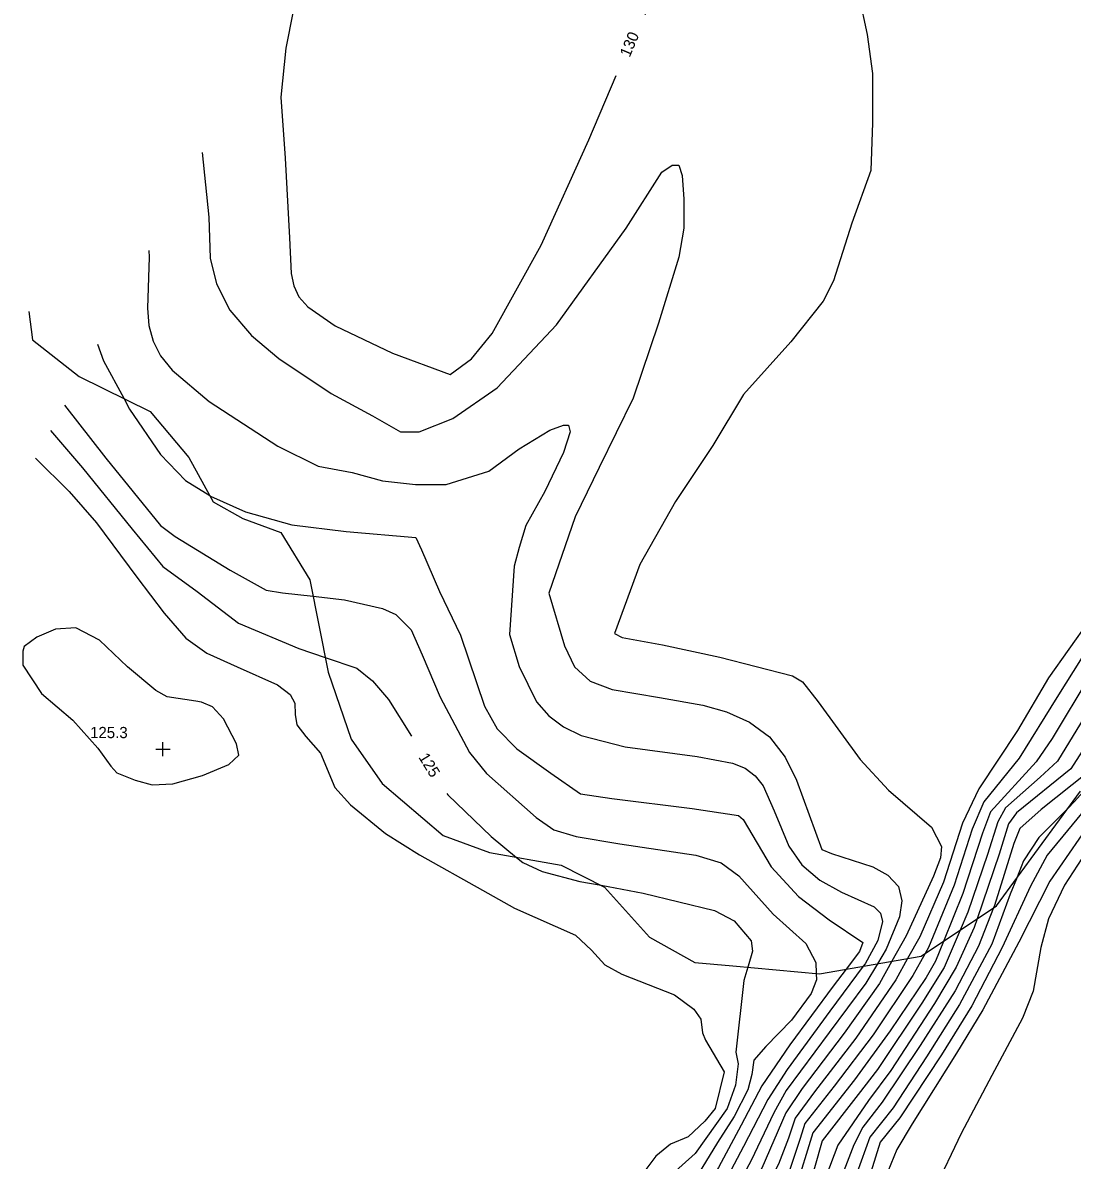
# Model space of a CAD drawing. Extents: x 1475150 to 2003689, y 770235 to 1112803.
# Drawn here: x 2001949.6 to 2002136.4, y 770984.1 to 771186.6 of the extents above; entities that cross this region are included whole.
import ezdxf

# ---------------------------------------------------------------- set-up
doc = ezdxf.new("R2010")
doc.units = 0
for name, color, linetype in [('RD_DTM_Major1', 7, 'Continuous'), ('RD_DTM_Major1_Lbl', 7, 'Continuous'), ('RD_DTM_Major2', 7, 'Continuous'), ('RD_DTM_Minor1', 7, 'Continuous'), ('RD_DTM_Minor2', 7, 'Continuous'), ('RD_DTM_Obscure', 7, 'Continuous'), ('RD_DTM_Spot_Elev', 7, 'Continuous')]:
    doc.layers.add(name, color=color, linetype=linetype)

msp = doc.modelspace()

# ---------------------------------------------------------------- linework, layer by layer
at = {"layer": 'RD_DTM_Major1'}
for points in [[(2001954.55, 771113.99), (2001960.23, 771107.36), (2001969.09, 771096.47), (2001974.54, 771089.8), (2001980.64, 771085.35), (2001988.03, 771079.7), (2001998.72, 771075.19), (2002003.44, 771073.61)], [(2002141.19, 771042.6), (2002135.05, 771033.08), (2002132.2, 771027.07), (2002130.82, 771021.98), (2002129.46, 771014.23), (2002127.54, 771009.41), (2002122.08, 770999.22), (2002116.63, 770988.91), (2002111.83, 770978.84)], [(2002037.51, 771038.04), (2002038.61, 771037.14), (2002042.08, 771035.55), (2002048.78, 771033.75), (2002052.58, 771033.06)], [(2002119.48, 771027.09), (2002118.97, 771025.58), (2002115.78, 771018.51), (2002111.88, 771012.01), (2002104.11, 771000.13), (2002100.15, 770994.79), (2002094.68, 770986.85), (2002092.56, 770981.2), (2002090.37, 770974.87), (2002088.32, 770971.89), (2002080.58, 770962.31), (2002078.55, 770960.08), (2002069.79, 770952.06), (2002061.03, 770943.62), (2002058.71, 770939.34), (2002056.38, 770938.94), (2002056.38, 770938.94)], [(2002078.67, 771018.49), (2002077.97, 771016.1), (2002076.56, 771003.36), (2002076.94, 771001.3), (2002076.46, 770997.52), (2002074.97, 770993.32), (2002069.28, 770985.33), (2002064.09, 770980.65), (2002062.99, 770977.95), (2002062.01, 770975.58), (2002057.55, 770969.85), (2002054.69, 770967.75), (2002049.75, 770964.09), (2002046.91, 770961.02)], [(2002104.33, 771019.55), (2002102.11, 771015.57), (2002095.8, 771006.73), (2002088.37, 770996.93), (2002085.42, 770992.58), (2002081.17, 770982.71), (2002077.14, 770975.32)]]:
    msp.add_lwpolyline(points, dxfattribs=at)
at = {"layer": 'RD_DTM_Major2'}
for points in [[(2002060.38, 771188.04), (2002063.06, 771192.92), (2002067.6, 771197.93), (2002070.05, 771199.82), (2002074.38, 771201.21), (2002086.04, 771204.08), (2002088.05, 771203.66), (2002090.03, 771202.46), (2002093.42, 771198.84), (2002095.21, 771195.87), (2002098.42, 771191.41), (2002099.93, 771184.46)], [(2001999.08, 771195.54), (2001996.44, 771182.04), (2001995.55, 771173.3), (2001996.33, 771162.49), (2001997.08, 771148.3), (2001997.36, 771141.96), (2001997.83, 771139.72), (2001998.77, 771137.81), (2002000.34, 771136.02), (2002005.21, 771132.62), (2002015.45, 771127.76), (2002025.69, 771123.97), (2002029.51, 771126.73), (2002033.14, 771131.27), (2002041.9, 771146.98), (2002050.37, 771165.72), (2002055.23, 771177.19)], [(2002099.93, 771184.46), (2002100.84, 771177.51), (2002100.84, 771168.74), (2002100.54, 771160.28), (2002097.21, 771150.91), (2002093.89, 771140.63), (2002092.08, 771137.01), (2002086.33, 771129.75), (2002077.87, 771120.38), (2002072.43, 771111.32), (2002065.78, 771101.34), (2002059.43, 771090.16), (2002054.93, 771077.87), (2002056.31, 771077.19), (2002063.46, 771075.83), (2002073.7, 771073.68), (2002086.6, 771070.33), (2002088.41, 771069.29), (2002091.17, 771065.7), (2002098.64, 771055.45), (2002103.69, 771050.02), (2002111.34, 771043.39), (2002113.13, 771039.97), (2002112.99, 771037.96), (2002111.69, 771034.67), (2002106.85, 771024.07), (2002104.33, 771019.55)], [(2002003.44, 771073.61), (2002009.09, 771071.71), (2002011.86, 771069.48), (2002014.69, 771066.11), (2002018.83, 771059.6)], [(2002143.16, 771064.7), (2002136.14, 771053.79), (2002126.52, 771045.96), (2002125.07, 771044.03), (2002123.4, 771038.62), (2002119.48, 771027.09)], [(2002025.12, 771049.38), (2002025.25, 771049.17), (2002032.96, 771041.72), (2002037.51, 771038.04)], [(2002052.58, 771033.06), (2002060.06, 771031.69), (2002072.72, 771028.59), (2002076.24, 771026.77), (2002079.24, 771023.17), (2002079.51, 771021.32), (2002078.72, 771018.67), (2002078.67, 771018.49)]]:
    msp.add_lwpolyline(points, dxfattribs=at)
at = {"layer": 'RD_DTM_Minor1'}
for points in [[(2002198.73, 771158.65), (2002197.06, 771154.83), (2002193.96, 771146.82), (2002189.69, 771138.34), (2002183.6, 771125.85), (2002179.35, 771116.83), (2002172.68, 771106.03), (2002164.98, 771093.02), (2002157.07, 771081), (2002152.7, 771071.94), (2002146.91, 771061.74), (2002141.06, 771052.75), (2002136.76, 771047.89), (2002135.68, 771046.8)], [(2001967.58, 771119.73), (2001968.61, 771117.82), (2001974.15, 771109.75), (2001978.56, 771105.09), (2001982.88, 771102.44)], [(2001957.02, 771118.53), (2001964.39, 771109.05), (2001974.15, 771097.11), (2001976.73, 771095.15), (2001986.52, 771089.17), (2001992.91, 771085.6), (2001995.83, 771085.1), (2002001.28, 771084.5)], [(2001951.88, 771109.1), (2001957.84, 771103.16), (2001962.73, 771097.58), (2001969.93, 771087.88), (2001974.77, 771081.52), (2001978.63, 771077.07), (2001982.36, 771074.37), (2001987.76, 771071.97), (2001994.97, 771068.72), (2001997.21, 771067.02), (2001998.05, 771065.47), (2001998.08, 771063.46), (2001998.42, 771061.63), (2001999.98, 771059.55), (2002002.58, 771056.6), (2002005.18, 771050.47), (2002007.95, 771047.39), (2002014.15, 771042.26), (2002020.24, 771038.48), (2002031.45, 771032.22), (2002037.12, 771029), (2002047.98, 771024.19), (2002050.83, 771021.53), (2002053.19, 771018.92), (2002056.24, 771017.23), (2002065.6, 771013.55), (2002069.06, 771011.03), (2002070.3, 771009.26), (2002070.58, 771006.82), (2002071.13, 771005.51), (2002074.43, 770999.87), (2002072.87, 770993.33), (2002071, 770991.08), (2002068.02, 770988.33), (2002064.89, 770987.01), (2002062.28, 770984.85), (2002059.98, 770981.75)], [(2001980.42, 771065.81), (2001975.33, 771066.63), (2001973.27, 771067.76), (2001968.26, 771071.94), (2001963.25, 771076.67), (2001959.07, 771078.9), (2001955.45, 771078.62), (2001952.11, 771077.23), (2001949.88, 771075.56), (2001949.61, 771074.72), (2001949.61, 771072.22), (2001952.95, 771067.21), (2001958.51, 771062.47), (2001962.97, 771057.46), (2001965.3, 771054.24), (2001966.34, 771053.09), (2001969.62, 771051.76), (2001972.64, 771050.97), (2001976.31, 771051.12), (2001981.59, 771052.6), (2001986.28, 771054.57), (2001988.08, 771056.22), (2001987.66, 771058.22), (2001985.32, 771062.68), (2001983.37, 771064.81), (2001981.4, 771065.64), (2001980.42, 771065.81)], [(2002140, 771048.24), (2002131.96, 771038.4), (2002128.98, 771032.89), (2002123.96, 771022.02), (2002118.55, 771011.62), (2002113.13, 771002.87), (2002105.75, 770991.68), (2002102.25, 770987.36), (2002099.43, 770978.4)], [(2002141.01, 771046.26), (2002132.43, 771033.79), (2002126.91, 771022.92), (2002120.48, 771010.89), (2002115.79, 771003.21), (2002107.94, 770990.6), (2002105.19, 770986.06), (2002101.99, 770978.24)], [(2002126.5, 771034.24), (2002125.39, 771031.48), (2002122.08, 771022.61), (2002116.37, 771011.83), (2002110.49, 771002.52), (2002104.51, 770993.48), (2002100.41, 770988.26), (2002096.52, 770977.56)], [(2002122.39, 771029.03), (2002119.73, 771022.22), (2002115.56, 771014.27), (2002109.36, 771004.57), (2002102.57, 770994.45), (2002099.14, 770990.04), (2002097.53, 770986.9), (2002093.4, 770976.11)], [(2002116.45, 771025.07), (2002113.61, 771018.45), (2002109.63, 771012.1), (2002101.77, 771000.3), (2002098.33, 770995.83), (2002091.93, 770987.62), (2002089.06, 770977.54), (2002086.17, 770972.41), (2002081.89, 770967.2), (2002075.04, 770959.48), (2002074.27, 770958.82)], [(2002113.47, 771023.08), (2002112.05, 771019.59), (2002110.41, 771016.68), (2002103.98, 771007.16), (2002097.67, 770998.43), (2002090.23, 770989.02), (2002087.09, 770978.84), (2002083.27, 770971.97), (2002079.25, 770966.88), (2002076.14, 770963.54)], [(2002110.23, 771020.92), (2002108.06, 771017), (2002100.97, 771006.47), (2002094.03, 770997.32), (2002088.83, 770990.67), (2002087.96, 770988.02), (2002085.94, 770981.93), (2002082.24, 770974.68), (2002077.97, 770968.19)], [(2002107.11, 771020.03), (2002105.03, 771016.27), (2002097.91, 771005.89), (2002090.51, 770996.29), (2002087.12, 770991.63), (2002085.9, 770988.06), (2002084.11, 770983.46), (2002079.64, 770974.82), (2002078.38, 770972.84)], [(2002096.17, 771018.15), (2002093.87, 771015.11), (2002086.13, 771004.69), (2002081.19, 770997.36), (2002077.51, 770990.38), (2002073.44, 770982.83), (2002070.9, 770978.44)], [(2002099.21, 771018.67), (2002093.26, 771010.67), (2002085.65, 771000.31), (2002082.21, 770994.95), (2002077.89, 770986.58), (2002073.98, 770979.18)], [(2002101.76, 771019.11), (2002099.67, 771015.63), (2002093.16, 771006.86), (2002085.5, 770996.57), (2002083.27, 770992.6), (2002079.24, 770984.07), (2002075.88, 770977.83)], [(2002090.85, 771017.39), (2002090.89, 771016.27), (2002089.94, 771013.82), (2002086.43, 771009.05), (2002081.85, 771004.37), (2002079.76, 771001.97), (2002079.36, 770999.37), (2002078.67, 770996.69), (2002076.23, 770991.92), (2002073.29, 770987.27), (2002069.15, 770980.59), (2002068.03, 770979.24), (2002066.96, 770977.34), (2002065.38, 770975.45)]]:
    msp.add_lwpolyline(points, dxfattribs=at)
at = {"layer": 'RD_DTM_Minor2'}
for points in [[(2002147.69, 771187.48), (2002149.8, 771179.93), (2002151.01, 771175.09), (2002152.83, 771169.05), (2002154.04, 771159.68), (2002155.85, 771147.59), (2002155.24, 771136.4), (2002154.94, 771130.36), (2002154.04, 771123.11), (2002152.55, 771116.8), (2002148.33, 771110.79), (2002146.78, 771107.54), (2002145.97, 771104.36), (2002145.81, 771098.78), (2002145.74, 771094.27), (2002141.73, 771084.45), (2002139.41, 771080.2), (2002132.2, 771069.96), (2002126.68, 771060.62), (2002119.79, 771050.25), (2002116.89, 771044.1), (2002113.47, 771033.61), (2002109.26, 771023.92), (2002107.11, 771020.03)], [(2001981.56, 771163.45), (2001982.75, 771151.99), (2001982.97, 771144.69), (2001984.08, 771140.1), (2001986.47, 771135.39), (2001990.35, 771130.89), (2001995.17, 771126.8), (2002004.5, 771120.58), (2002011.86, 771116.58), (2002016.82, 771113.74), (2002020.14, 771113.74), (2002026.19, 771116.15), (2002034.05, 771121.59), (2002044.63, 771132.78), (2002057.02, 771150), (2002063.36, 771159.98), (2002065.18, 771161.19), (2002066.39, 771161.19), (2002066.99, 771159.37), (2002067.29, 771155.14), (2002067.29, 771150), (2002066.39, 771144.87), (2002062.76, 771133.08), (2002058.23, 771119.78), (2002052.18, 771107.39), (2002047.95, 771098.62), (2002043.23, 771085.03), (2002046.03, 771075.67), (2002047.84, 771071.97), (2002050.59, 771069.42), (2002054.5, 771067.88), (2002062.92, 771066.47), (2002070.66, 771065.13), (2002074.9, 771063.94), (2002078.96, 771062.12), (2002082.51, 771059.46), (2002085.29, 771055.86), (2002087.34, 771051.76), (2002091.86, 771039.46), (2002093.56, 771038.73), (2002100.91, 771036.35), (2002103.61, 771034.88), (2002105.49, 771032.88), (2002106.11, 771030.33), (2002105.69, 771027.43), (2002103.31, 771021.7), (2002101.76, 771019.11)], [(2001972.05, 771146.05), (2001972.11, 771144.83), (2001971.79, 771135.78), (2001972.06, 771132.71), (2001972.8, 771129.91), (2001974.13, 771127.31), (2001976.18, 771124.75), (2001982.81, 771119.18), (2001995.02, 771111.23), (2002002.17, 771107.63), (2002008.27, 771106.51), (2002013.67, 771105.02), (2002019.54, 771104.37), (2002024.98, 771104.37), (2002032.54, 771106.78), (2002037.98, 771110.71), (2002043.42, 771114.04), (2002045.83, 771114.94), (2002046.74, 771114.94), (2002047.04, 771113.74), (2002045.83, 771110.11), (2002042.51, 771103.16), (2002039.18, 771097.11), (2002037.98, 771093.18), (2002037.07, 771089.86), (2002036.22, 771077.69), (2002037.97, 771071.99), (2002041.06, 771065.71), (2002043.23, 771063.22), (2002045.87, 771061.25), (2002049.01, 771059.73), (2002056.85, 771057.68), (2002069.68, 771055.98), (2002075.92, 771054.82), (2002078.2, 771053.9), (2002079.99, 771052.57), (2002081.38, 771050.77), (2002083.34, 771046.32), (2002085.94, 771040.02), (2002088.28, 771036.7), (2002091.47, 771033.97), (2002095.37, 771031.84), (2002101.17, 771029.24), (2002102.27, 771028.08), (2002102.62, 771026.62), (2002101.78, 771023.25), (2002099.53, 771019.1), (2002099.21, 771018.67)], [(2001962.93, 771129.34), (2001963.97, 771126.41), (2001967.58, 771119.73)], [(2001982.88, 771102.44), (2001983.03, 771102.34), (2001989.23, 771099.55), (2001997.49, 771097.19), (2002007.2, 771096.05), (2002019.56, 771094.97), (2002020.56, 771092.75), (2002023.79, 771085.33), (2002027.54, 771077.55), (2002031.81, 771064.93), (2002034.07, 771060.9), (2002037.56, 771057.37), (2002043.59, 771053.04), (2002048.87, 771049.35), (2002054.44, 771048.52), (2002068.75, 771046.74), (2002077, 771045.48), (2002077.83, 771044.78), (2002082.81, 771036.38), (2002087.68, 771031.05), (2002093.13, 771026.93), (2002099.14, 771022.91), (2002098.52, 771021.27), (2002096.17, 771018.15)], [(2002153.42, 771099.22), (2002151.08, 771096.24), (2002146.82, 771090.43), (2002145.11, 771086.02), (2002142.71, 771080.11), (2002138.18, 771073.68), (2002133.66, 771066.5), (2002126.94, 771055.66), (2002120.68, 771047.93), (2002118.58, 771043.03), (2002115.37, 771033.07), (2002110.82, 771022), (2002110.23, 771020.92)], [(2002151.91, 771092.53), (2002150.23, 771090.34), (2002147.66, 771085.42), (2002145.04, 771078.48), (2002139.54, 771070.32), (2002132.83, 771059.21), (2002130.01, 771055.04), (2002121.87, 771046.13), (2002120.42, 771042.36), (2002116.94, 771031.63), (2002113.47, 771023.08)], [(2002001.28, 771084.5), (2002006.88, 771083.88), (2002013.67, 771082.35), (2002016.01, 771081.24), (2002018.72, 771078.53), (2002020.69, 771074.07), (2002023.88, 771066.53), (2002029.1, 771056.71), (2002032.17, 771052.97), (2002041, 771045.11), (2002044.15, 771042.95), (2002048.12, 771041.73), (2002055.9, 771040.46), (2002069.4, 771038.45), (2002073.93, 771037.08), (2002077.05, 771034.75), (2002083.19, 771027.92), (2002088.98, 771022.71), (2002090.78, 771019.31), (2002090.85, 771017.39)], [(2002149.93, 771083.77), (2002145.92, 771074.79), (2002141.17, 771067.19), (2002133.78, 771055.17), (2002130.7, 771052.32), (2002124.53, 771046.87), (2002123.14, 771044.35), (2002121.33, 771038.54), (2002117.83, 771028.28), (2002116.45, 771025.07)], [(2002139.02, 771053.01), (2002130.88, 771046.58), (2002127.06, 771043.15), (2002126.04, 771040.53), (2002122.57, 771029.48), (2002122.39, 771029.03)], [(2002135.68, 771046.8), (2002130.48, 771041.58), (2002127.76, 771037.39), (2002126.5, 771034.24)]]:
    msp.add_lwpolyline(points, dxfattribs=at)
at = {"layer": 'RD_DTM_Obscure'}
msp.add_lwpolyline([(2001950.66, 771135.2), (2001951.35, 771130.11), (2001959.64, 771123.63), (2001972.3, 771117.41), (2001979.17, 771109.17), (2001983.5, 771101.33), (2001988.8, 771098.35), (2001995.52, 771095.85), (2002000.7, 771087.44), (2002003.96, 771070.98), (2002008.08, 771059.1), (2002013.59, 771051.16), (2002024.43, 771041.91), (2002032.7, 771038.89), (2002045.47, 771036.62), (2002053.18, 771032.76), (2002061.18, 771023.83), (2002069.23, 771019.35), (2002076, 771018.73), (2002091.41, 771017.33), (2002109.51, 771020.44), (2002122.96, 771029.4), (2002137.88, 771049.81)], dxfattribs=at)
at = {"layer": 'RD_DTM_Spot_Elev'}
for p, q in [((2001974.57, 771056.02), (2001974.57, 771058.52)), ((2001973.32, 771057.27), (2001975.82, 771057.27))]:
    msp.add_line(p, q, dxfattribs=at)

# ---------------------------------------------------------------- texts
at = {"layer": 'RD_DTM_Major1_Lbl'}
for s, rotation, p in [('130', 67.0362, (2002057.63, 771180.29)), ('125', 301.4707, (2002019.98, 771055.87))]:
    msp.add_text(s, height=2, rotation=rotation, dxfattribs=at).set_placement(p)
at = {"layer": 'RD_DTM_Spot_Elev'}
msp.add_text('125.3', height=2, dxfattribs=at).set_placement((2001961.59, 771059.25))

doc.saveas('drawing.dxf')
